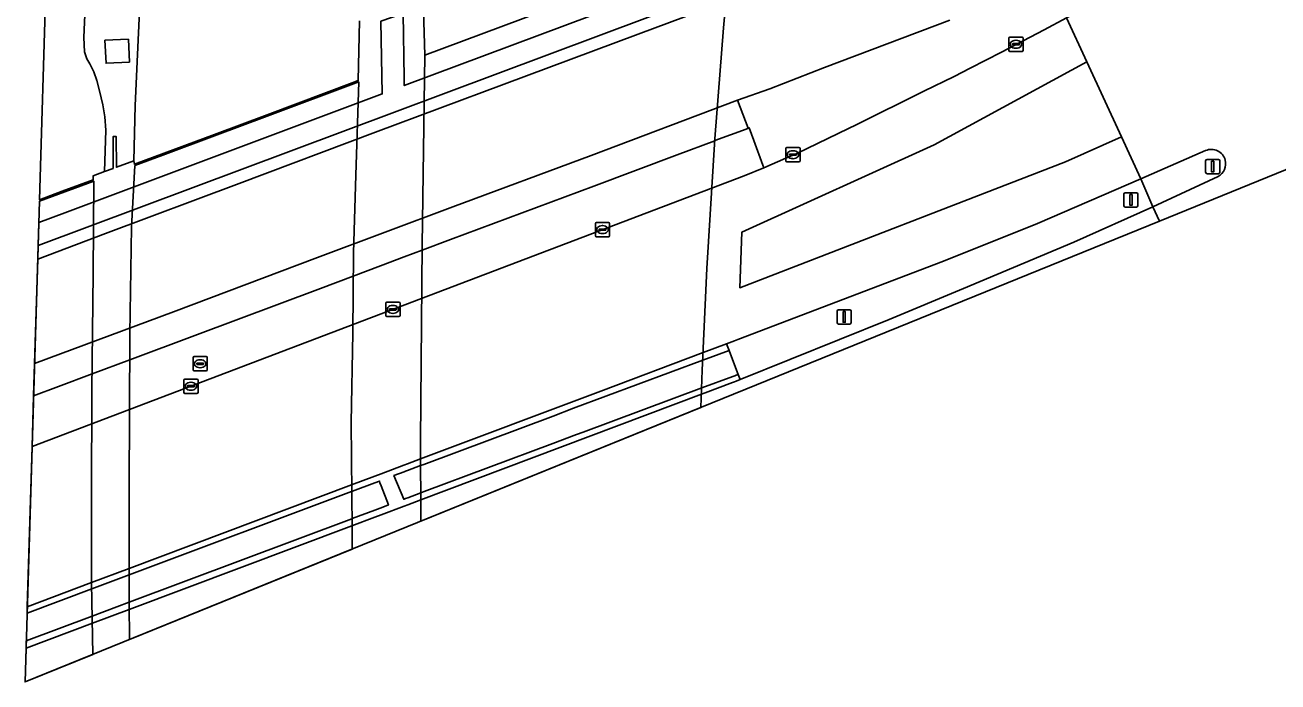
# Model space of a CAD drawing. Extents: x 157445 to 158888, y 383061 to 384688.
# Drawn here: x 157692.3 to 157780.1, y 383060.9 to 383107 of the extents above; entities that cross this region are included whole.
import ezdxf

# ---------------------------------------------------------------- set-up
doc = ezdxf.new("R2010")
doc.units = 0
for name, color, linetype in [('IMGEO_Berm_groen', 7, 'Continuous'), ('IMGEO_Berm_open', 7, 'Continuous'), ('IMGEO_Kolk', 7, 'Continuous'), ('IMGEO_Lichtmast', 7, 'Continuous'), ('IMGEO_Muur', 7, 'Continuous'), ('IMGEO_OVBaan_gesloten', 7, 'Continuous'), ('IMGEO_Rijbaan_autosnelweg', 7, 'Continuous'), ('IMGEO_Rijbaan_autoweg', 7, 'Continuous'), ('IMGEO_Rijbaan_lokaal_gesloten', 7, 'Continuous'), ('IMGEO_Rijbaan_regionaal_gesloten', 7, 'Continuous'), ('IMGEO_Rioolput', 7, 'Continuous'), ('IMGEO_Terreindeel_gesloten', 7, 'Continuous'), ('IMGEO_Terreindeel_open', 7, 'Continuous'), ('IMGEO_Verkeerseiland_open', 7, 'Continuous'), ('IMGEO_Verkeersregelinstallatiepaal', 7, 'Continuous')]:
    doc.layers.add(name, color=color, linetype=linetype)

msp = doc.modelspace()

# ---------------------------------------------------------------- linework, layer by layer
at = {"layer": 'IMGEO_Berm_groen'}
for points in [[(157696.766, 383113.571), (157696.45, 383106.13), (157696.497, 383105.115), (157696.644, 383104.634), (157696.87, 383104.269), (157697.132, 383103.709), (157697.354, 383103.12), (157697.541, 383102.376), (157697.766, 383101.411), (157697.917, 383100.554), (157697.987, 383099.624), (157697.894, 383096.722), (157698.491, 383096.946), (157698.486, 383099.178), (157698.695, 383099.187), (157698.724, 383097.026), (157699.945, 383097.486), (157700.046, 383101.364), (157700.204, 383104.938), (157700.344, 383107.982)], [(157757.104, 383107.333), (157748.327, 383104.014), (157744.503, 383102.53), (157742.241, 383101.737), (157742.987, 383099.764), (157743.062, 383099.796), (157743.382, 383098.91), (157744.005, 383097.183), (157744.079, 383096.982), (157745.625, 383097.665), (157746.387, 383098.001), (157750.018, 383099.747), (157750.554, 383100.005), (157755.289, 383102.353), (157757.419, 383103.398), (157758.524, 383103.969), (157760.731, 383105.109), (157763.718, 383106.655), (157765.289, 383107.502)]]:
    msp.add_lwpolyline(points, dxfattribs=at)
for points in [[(157699.635, 383104.392), (157697.995, 383104.317), (157697.921, 383105.93), (157699.561, 383106.005)], [(157758.057, 383088.533), (157765.8, 383091.786), (157771.333, 383094.251), (157770.491, 383096.21), (157763.264, 383093.086), (157756.662, 383090.44), (157742.25, 383084.945), (157742.141, 383084.903), (157742.018, 383084.857), (157741.455, 383084.645), (157741.647, 383084.189), (157741.954, 383083.369), (157742.065, 383083.073), (157742.165, 383082.807), (157742.279, 383082.502), (157742.417, 383082.156), (157752.86, 383086.348)]]:
    msp.add_lwpolyline(points, close=True, dxfattribs=at)
at = {"layer": 'IMGEO_Berm_open'}
for points in [[(157692.816, 383077.442), (157742.708, 383096.437), (157744.079, 383096.982), (157744.005, 383097.183), (157743.382, 383098.91), (157743.062, 383099.796), (157742.987, 383099.764), (157742.832, 383099.706), (157740.652, 383098.895), (157740.642, 383098.891), (157738.015, 383097.907), (157732.162, 383095.714), (157722.132, 383091.957), (157720.143, 383091.211), (157718.893, 383090.741), (157717.23, 383090.117), (157715.32, 383089.4), (157713.015, 383088.535), (157704.207, 383085.239), (157699.656, 383083.531), (157697.019, 383082.542), (157694.661, 383081.657), (157692.923, 383081.008)], [(157692.48, 383066.216), (157692.467, 383065.773), (157696.993, 383067.471), (157699.623, 383068.458), (157715.2, 383074.303), (157715.252, 383074.322), (157716.829, 383074.907), (157717.164, 383075.031), (157717.189, 383074.903), (157717.266, 383074.701), (157717.779, 383073.353), (157717.266, 383073.161), (157717.198, 383073.135), (157716.835, 383072.999), (157715.251, 383072.405), (157715.216, 383072.392), (157699.618, 383066.539), (157697.028, 383065.567), (157692.409, 383063.834), (157692.394, 383063.312), (157697.037, 383065.059), (157699.623, 383066.032), (157715.22, 383071.899), (157716.837, 383072.507), (157717.266, 383072.669), (157718.875, 383073.274), (157719.13, 383073.37), (157720.045, 383073.714), (157739.719, 383081.115), (157739.978, 383081.212), (157741.893, 383081.948), (157742.021, 383081.997), (157742.135, 383082.043), (157742.417, 383082.156), (157742.279, 383082.502), (157742.151, 383082.455), (157742.038, 383082.413), (157741.911, 383082.366), (157739.737, 383081.557), (157731.421, 383078.465), (157730.955, 383078.29), (157729.307, 383077.672), (157720.281, 383074.289), (157720.043, 383074.2), (157719.129, 383073.858), (157718.987, 383073.805), (157718.874, 383073.762), (157718.852, 383073.754), (157718.167, 383075.414), (157718.871, 383075.678), (157718.985, 383075.721), (157719.125, 383075.773), (157720.034, 383076.114), (157720.262, 383076.199), (157729.311, 383079.59), (157730.756, 383080.131), (157739.817, 383083.507), (157741.647, 383084.189), (157741.455, 383084.645), (157739.838, 383084.037), (157732.657, 383081.335), (157720.032, 383076.584), (157719.124, 383076.242), (157718.87, 383076.146), (157717.266, 383075.543), (157716.827, 383075.378), (157715.197, 383074.764), (157699.624, 383068.904), (157696.986, 383067.911)]]:
    msp.add_lwpolyline(points, close=True, dxfattribs=at)
at = {"layer": 'IMGEO_Kolk'}
for p, q in [((157761.317, 383106.153), (157762.169, 383106.153)), ((157761.242, 383105.227), (157761.242, 383106.079)), ((157761.501, 383105.647), (157761.501, 383105.659)), ((157761.939, 383105.61), (157761.541, 383105.61)), ((157761.544, 383105.696), (157761.942, 383105.696)), ((157761.753, 383105.373), (157761.728, 383105.373)), ((157761.73, 383105.933), (157761.755, 383105.933)), ((157761.985, 383105.659), (157761.985, 383105.647)), ((157762.243, 383106.079), (157762.243, 383105.227)), ((157762.169, 383105.153), (157761.317, 383105.153)), ((157745.616, 383097.485), (157745.616, 383098.337)), ((157745.691, 383098.411), (157746.543, 383098.411)), ((157746.617, 383098.337), (157746.617, 383097.485)), ((157746.543, 383097.411), (157745.691, 383097.411)), ((157745.875, 383097.905), (157745.875, 383097.917)), ((157746.313, 383097.868), (157745.915, 383097.868)), ((157745.918, 383097.954), (157746.316, 383097.954)), ((157746.127, 383097.631), (157746.102, 383097.631)), ((157746.104, 383098.191), (157746.129, 383098.191)), ((157746.359, 383097.917), (157746.359, 383097.905)), ((157732.276, 383092.23), (157732.276, 383093.082)), ((157732.351, 383093.156), (157733.203, 383093.156)), ((157732.764, 383092.936), (157732.789, 383092.936)), ((157733.277, 383093.082), (157733.277, 383092.23)), ((157733.203, 383092.156), (157732.351, 383092.156)), ((157732.535, 383092.65), (157732.535, 383092.662)), ((157732.973, 383092.613), (157732.575, 383092.613)), ((157732.578, 383092.699), (157732.976, 383092.699)), ((157732.787, 383092.376), (157732.762, 383092.376)), ((157733.019, 383092.662), (157733.019, 383092.65)), ((157717.592, 383086.639), (157717.592, 383087.491)), ((157717.667, 383087.565), (157718.519, 383087.565)), ((157717.851, 383087.059), (157717.851, 383087.071)), ((157718.289, 383087.022), (157717.891, 383087.022)), ((157717.894, 383087.108), (157718.292, 383087.108)), ((157718.103, 383086.785), (157718.078, 383086.785)), ((157718.08, 383087.345), (157718.105, 383087.345)), ((157718.335, 383087.071), (157718.335, 383087.059)), ((157718.593, 383087.491), (157718.593, 383086.639)), ((157718.519, 383086.565), (157717.667, 383086.565)), ((157703.44, 383081.251), (157703.44, 383082.103)), ((157703.515, 383082.177), (157704.367, 383082.177)), ((157703.699, 383081.671), (157703.699, 383081.683)), ((157704.137, 383081.634), (157703.739, 383081.634)), ((157703.742, 383081.72), (157704.14, 383081.72)), ((157703.928, 383081.957), (157703.953, 383081.957)), ((157704.183, 383081.683), (157704.183, 383081.671)), ((157704.441, 383082.103), (157704.441, 383081.251)), ((157704.367, 383081.177), (157703.515, 383081.177)), ((157703.951, 383081.397), (157703.926, 383081.397))]:
    msp.add_line(p, q, dxfattribs=at)
for points in [[(157761.317, 383106.153), (157762.169, 383106.153)], [(157761.242, 383105.227), (157761.242, 383106.079)], [(157762.243, 383106.079), (157762.243, 383105.227)], [(157762.169, 383105.153), (157761.317, 383105.153)], [(157745.616, 383097.485), (157745.616, 383098.337)], [(157745.691, 383098.411), (157746.543, 383098.411)], [(157746.617, 383098.337), (157746.617, 383097.485)], [(157746.543, 383097.411), (157745.691, 383097.411)], [(157732.276, 383092.23), (157732.276, 383093.082)], [(157732.351, 383093.156), (157733.203, 383093.156)], [(157733.277, 383093.082), (157733.277, 383092.23)], [(157733.203, 383092.156), (157732.351, 383092.156)], [(157717.592, 383086.639), (157717.592, 383087.491)], [(157717.667, 383087.565), (157718.519, 383087.565)], [(157718.593, 383087.491), (157718.593, 383086.639)], [(157718.519, 383086.565), (157717.667, 383086.565)], [(157703.44, 383081.251), (157703.44, 383082.103)], [(157703.515, 383082.177), (157704.367, 383082.177)], [(157704.441, 383082.103), (157704.441, 383081.251)], [(157704.367, 383081.177), (157703.515, 383081.177)]]:
    msp.add_lwpolyline(points, dxfattribs=at)
for centre, radius, start, end in [((157761.319, 383106.077), 0.0765, 91.55205, 178.44795), ((157761.319, 383106.077), 0.0765, 91.55205, 178.44795), ((157762.167, 383106.077), 0.0765, 1.55205, 88.44795), ((157762.167, 383106.077), 0.0765, 1.55205, 88.44795), ((157761.319, 383105.229), 0.0765, 181.55205, 268.44795), ((157761.319, 383105.229), 0.0765, 181.55205, 268.44795), ((157761.541, 383105.656), 0.0403, 85.87752, 175.75265), ((157761.538, 383105.646), 0.0366, 178.93798, 274.71019), ((157761.942, 383105.653), 0.043, 264.86636, 352.45326), ((157761.946, 383105.658), 0.0386, 1.73085, 96.63898), ((157762.167, 383105.229), 0.0765, 271.55205, 358.44795), ((157762.167, 383105.229), 0.0765, 271.55205, 358.44795), ((157745.693, 383098.335), 0.0765, 91.55205, 178.44795), ((157745.693, 383098.335), 0.0765, 91.55205, 178.44795), ((157746.541, 383098.335), 0.0765, 1.55205, 88.44795), ((157746.541, 383098.335), 0.0765, 1.55205, 88.44795), ((157745.693, 383097.487), 0.0765, 181.55205, 268.44795), ((157745.693, 383097.487), 0.0765, 181.55205, 268.44795), ((157745.915, 383097.914), 0.0403, 85.87752, 175.75265), ((157745.912, 383097.904), 0.0366, 178.93798, 274.71019), ((157746.316, 383097.911), 0.043, 264.86636, 352.45326), ((157746.32, 383097.916), 0.0386, 1.73085, 96.63898), ((157746.541, 383097.487), 0.0765, 271.55205, 358.44795), ((157746.541, 383097.487), 0.0765, 271.55205, 358.44795), ((157732.353, 383093.08), 0.0765, 91.55205, 178.44795), ((157732.353, 383093.08), 0.0765, 91.55205, 178.44795), ((157733.201, 383093.08), 0.0765, 1.55205, 88.44795), ((157733.201, 383093.08), 0.0765, 1.55205, 88.44795), ((157732.353, 383092.232), 0.0765, 181.55205, 268.44795), ((157732.353, 383092.232), 0.0765, 181.55205, 268.44795), ((157732.575, 383092.659), 0.0403, 85.87752, 175.75265), ((157732.572, 383092.649), 0.0366, 178.93798, 274.71019), ((157732.976, 383092.656), 0.043, 264.86636, 352.45326), ((157732.98, 383092.661), 0.0386, 1.73085, 96.63898), ((157733.201, 383092.232), 0.0765, 271.55205, 358.44795), ((157733.201, 383092.232), 0.0765, 271.55205, 358.44795), ((157717.669, 383087.489), 0.0765, 91.55205, 178.44795), ((157717.669, 383087.489), 0.0765, 91.55205, 178.44795), ((157717.891, 383087.068), 0.0403, 85.87752, 175.75265), ((157717.888, 383087.058), 0.0366, 178.93798, 274.71019), ((157718.292, 383087.065), 0.043, 264.86636, 352.45326), ((157718.296, 383087.07), 0.0386, 1.73085, 96.63898), ((157718.517, 383087.489), 0.0765, 1.55205, 88.44795), ((157718.517, 383087.489), 0.0765, 1.55205, 88.44795), ((157717.669, 383086.641), 0.0765, 181.55205, 268.44795), ((157717.669, 383086.641), 0.0765, 181.55205, 268.44795), ((157718.517, 383086.641), 0.0765, 271.55205, 358.44795), ((157718.517, 383086.641), 0.0765, 271.55205, 358.44795), ((157703.517, 383082.101), 0.0765, 91.55205, 178.44795), ((157703.517, 383082.101), 0.0765, 91.55205, 178.44795), ((157703.739, 383081.68), 0.0403, 85.87752, 175.75265), ((157703.736, 383081.67), 0.0366, 178.93798, 274.71019), ((157704.14, 383081.677), 0.043, 264.86636, 352.45326), ((157704.144, 383081.682), 0.0386, 1.73085, 96.63898), ((157704.365, 383082.101), 0.0765, 1.55205, 88.44795), ((157704.365, 383082.101), 0.0765, 1.55205, 88.44795), ((157703.517, 383081.253), 0.0765, 181.55205, 268.44795), ((157703.517, 383081.253), 0.0765, 181.55205, 268.44795), ((157704.365, 383081.253), 0.0765, 271.55205, 358.44795), ((157704.365, 383081.253), 0.0765, 271.55205, 358.44795)]:
    msp.add_arc(centre, radius, start, end, dxfattribs=at)
for centre, major_axis, ratio, start_param, end_param in [((157761.729, 383105.653), (-0.387, 0.002), 0.722429, 4.712389, 7.853982), ((157761.754, 383105.653), (-0.39, 0.002), 0.717154, 1.570796, 4.712389), ((157746.103, 383097.911), (-0.387, 0.002), 0.722429, 4.712389, 7.853982), ((157746.128, 383097.911), (-0.39, 0.002), 0.717154, 1.570796, 4.712389), ((157732.763, 383092.656), (-0.387, 0.002), 0.722429, 4.712389, 7.853982), ((157732.788, 383092.656), (-0.39, 0.002), 0.717154, 1.570796, 4.712389), ((157718.079, 383087.065), (-0.387, 0.002), 0.722429, 4.712389, 7.853982), ((157718.104, 383087.065), (-0.39, 0.002), 0.717154, 1.570796, 4.712389), ((157703.927, 383081.677), (-0.387, 0.002), 0.722429, 4.712389, 7.853982), ((157703.952, 383081.677), (-0.39, 0.002), 0.717154, 1.570796, 4.712389)]:
    msp.add_ellipse(centre, major_axis=major_axis, ratio=ratio, start_param=start_param, end_param=end_param, dxfattribs=at)
at = {"layer": 'IMGEO_Lichtmast'}
for p, q in [((157769.303, 383094.338), (157769.303, 383095.138)), ((157769.303, 383095.138), (157769.303, 383094.338)), ((157769.403, 383095.238), (157770.193, 383095.238)), ((157770.193, 383095.238), (157769.403, 383095.238)), ((157770.293, 383095.138), (157770.293, 383094.338)), ((157770.293, 383094.338), (157770.293, 383095.138)), ((157770.193, 383094.238), (157769.403, 383094.238)), ((157769.403, 383094.238), (157770.193, 383094.238)), ((157749.209, 383086.139), (157749.209, 383086.939)), ((157749.209, 383086.939), (157749.209, 383086.139)), ((157749.309, 383087.039), (157750.099, 383087.039)), ((157750.099, 383087.039), (157749.309, 383087.039)), ((157750.199, 383086.939), (157750.199, 383086.139)), ((157750.199, 383086.139), (157750.199, 383086.939)), ((157750.099, 383086.039), (157749.309, 383086.039)), ((157749.309, 383086.039), (157750.099, 383086.039))]:
    msp.add_line(p, q, dxfattribs=at)
for points in [[(157769.723, 383095.113), (157769.873, 383095.113), (157769.873, 383094.363), (157769.723, 383094.363), (157769.723, 383095.113)], [(157749.629, 383086.914), (157749.779, 383086.914), (157749.779, 383086.164), (157749.629, 383086.164), (157749.629, 383086.914)]]:
    msp.add_lwpolyline(points, dxfattribs=at)
for centre, start, end in [((157769.403, 383095.138), 90, 180), ((157769.403, 383095.138), 90, 180), ((157770.193, 383095.138), 0, 90), ((157770.193, 383095.138), 360, 90), ((157769.403, 383094.338), 180, 270), ((157769.403, 383094.338), 180, 270), ((157770.193, 383094.338), 270, 0), ((157770.193, 383094.338), 270, 0), ((157749.309, 383086.939), 90, 180), ((157749.309, 383086.939), 90, 180), ((157750.099, 383086.939), 0, 90), ((157750.099, 383086.939), 360, 90), ((157749.309, 383086.139), 180, 270), ((157749.309, 383086.139), 180, 270), ((157750.099, 383086.139), 270, 0), ((157750.099, 383086.139), 270, 0)]:
    msp.add_arc(centre, 0.1, start, end, dxfattribs=at)
at = {"layer": 'IMGEO_Muur'}
msp.add_lwpolyline([(157693.209, 383090.59), (157697.953, 383092.375), (157707.327, 383095.892), (157716.879, 383099.488), (157725.883, 383102.852), (157735.275, 383106.365), (157741.859, 383108.831), (157743.76, 383109.539), (157746.153, 383110.462), (157750.953, 383112.268), (157753.871, 383113.395), (157753.753, 383113.696), (157753.577, 383114.164), (157753.199, 383114.023), (157746.794, 383111.622), (157693.238, 383091.552)], close=True, dxfattribs=at)
at = {"layer": 'IMGEO_OVBaan_gesloten'}
msp.add_lwpolyline([(157692.394, 383063.312), (157692.323, 383060.947), (157771.793, 383093.257), (157771.333, 383094.251), (157765.8, 383091.786), (157758.057, 383088.533), (157752.86, 383086.348), (157742.417, 383082.156), (157742.135, 383082.043), (157742.021, 383081.997), (157741.893, 383081.948), (157739.978, 383081.212), (157739.719, 383081.115), (157720.045, 383073.714), (157719.13, 383073.37), (157718.875, 383073.274), (157717.266, 383072.669), (157716.837, 383072.507), (157715.22, 383071.899), (157699.623, 383066.032), (157697.037, 383065.059), (157692.394, 383063.312)], dxfattribs=at)
at = {"layer": 'IMGEO_Rijbaan_autosnelweg'}
for points in [[(157695.555, 383169.078), (157693.333, 383094.751), (157694.925, 383095.344), (157697.104, 383096.157), (157697.091, 383096.422), (157697.894, 383096.722), (157697.987, 383099.624), (157697.917, 383100.554), (157697.766, 383101.411), (157697.541, 383102.376), (157697.354, 383103.12), (157697.132, 383103.709), (157696.87, 383104.269), (157696.644, 383104.634), (157696.497, 383105.115), (157696.45, 383106.13), (157696.766, 383113.571)], [(157700.344, 383107.982), (157700.204, 383104.938), (157700.046, 383101.364), (157699.945, 383097.486), (157699.984, 383097.237), (157705.595, 383099.335), (157709.282, 383100.714), (157715.25, 383102.946), (157715.662, 383103.1), (157715.75, 383107.289)]]:
    msp.add_lwpolyline(points, dxfattribs=at)
for points in [[(157699.646, 383063.924), (157715.244, 383070.266), (157715.233, 383071.707), (157715.161, 383079.137), (157715.275, 383085.403), (157715.338, 383091.028), (157715.489, 383096.469), (157715.697, 383103.006), (157709.279, 383100.606), (157705.591, 383099.227), (157701.985, 383097.878), (157700.019, 383097.143), (157699.774, 383092.834), (157699.662, 383085.343), (157699.624, 383074.497), (157699.618, 383066.451)], [(157693.33, 383094.643), (157692.323, 383060.947), (157697.07, 383062.877), (157696.986, 383067.869), (157696.97, 383074.049), (157697.008, 383081.404), (157697.088, 383089.587), (157697.139, 383096.063)]]:
    msp.add_lwpolyline(points, close=True, dxfattribs=at)
at = {"layer": 'IMGEO_Rijbaan_autoweg'}
msp.add_lwpolyline([(157720.052, 383072.221), (157739.666, 383080.195), (157739.764, 383082.808), (157740.079, 383089.936), (157740.65, 383099.02), (157741.254, 383106.801), (157741.824, 383112.916), (157720.33, 383104.877), (157720.146, 383091.577), (157720.026, 383077.851)], close=True, dxfattribs=at)
msp.add_lwpolyline([(157720.229, 383108.011), (157720.33, 383104.877), (157741.824, 383112.916)], dxfattribs=at)
at = {"layer": 'IMGEO_Rijbaan_lokaal_gesloten'}
msp.add_lwpolyline([(157741.859, 383108.831), (157735.275, 383106.365), (157725.883, 383102.852), (157716.879, 383099.488), (157707.327, 383095.892), (157697.953, 383092.375), (157693.209, 383090.59), (157692.99, 383083.266), (157702.716, 383086.9), (157712.804, 383090.692), (157722.295, 383094.249), (157731.989, 383097.85), (157742.241, 383101.737), (157744.503, 383102.53), (157748.327, 383104.014), (157757.104, 383107.333)], dxfattribs=at)
at = {"layer": 'IMGEO_Rijbaan_regionaal_gesloten'}
for points in [[(157794.804, 383114.295), (157797.677, 383116.065), (157796.408, 383118.555), (157794.84, 383121.634), (157793.239, 383124.775), (157790.328, 383122.833), (157786.24, 383119.966), (157782.021, 383117.184), (157777.414, 383114.383), (157772.643, 383111.611), (157767.904, 383108.913), (157765.289, 383107.502), (157766.712, 383104.414), (157769.128, 383099.169), (157770.491, 383096.21), (157775.026, 383098.2)], [(157775.91, 383096.391), (157771.333, 383094.251), (157771.793, 383093.257), (157781.889, 383097.362), (157790.079, 383102.361)]]:
    msp.add_lwpolyline(points, dxfattribs=at)
for points in [[(157692.48, 383066.216), (157696.986, 383067.911), (157699.624, 383068.904), (157715.197, 383074.764), (157716.827, 383075.378), (157717.266, 383075.543), (157718.87, 383076.146), (157719.124, 383076.242), (157720.032, 383076.584), (157732.657, 383081.335), (157739.838, 383084.037), (157741.455, 383084.645), (157742.018, 383084.857), (157742.141, 383084.903), (157742.25, 383084.945), (157756.662, 383090.44), (157763.264, 383093.086), (157770.491, 383096.21), (157769.128, 383099.169), (157765.205, 383097.415), (157742.395, 383088.586), (157742.55, 383092.48), (157756.013, 383098.607), (157766.712, 383104.414), (157765.289, 383107.502), (157763.718, 383106.655), (157760.731, 383105.109), (157758.524, 383103.969), (157757.419, 383103.398), (157755.289, 383102.353), (157750.554, 383100.005), (157750.018, 383099.747), (157746.387, 383098.001), (157745.625, 383097.665), (157744.079, 383096.982), (157742.708, 383096.437), (157692.816, 383077.442)], [(157769.128, 383099.169), (157766.712, 383104.414), (157756.013, 383098.607), (157742.55, 383092.48), (157742.395, 383088.586), (157765.205, 383097.415)]]:
    msp.add_lwpolyline(points, close=True, dxfattribs=at)
for centre, radius, start, end in [((157775.429, 383097.278), 1.006, 14.85857, 113.5888), ((157775.434, 383097.273), 1.002, 298.36856, 15.21011)]:
    msp.add_arc(centre, radius, start, end, dxfattribs=at)
at = {"layer": 'IMGEO_Rioolput'}
for p, q in [((157704.091, 383082.827), (157704.091, 383083.679)), ((157704.166, 383083.753), (157705.018, 383083.753)), ((157704.393, 383083.296), (157704.791, 383083.296)), ((157704.579, 383083.533), (157704.604, 383083.533)), ((157705.092, 383083.679), (157705.092, 383082.827)), ((157705.018, 383082.753), (157704.166, 383082.753)), ((157704.35, 383083.247), (157704.35, 383083.259)), ((157704.788, 383083.21), (157704.39, 383083.21)), ((157704.602, 383082.973), (157704.577, 383082.973)), ((157704.834, 383083.259), (157704.834, 383083.247))]:
    msp.add_line(p, q, dxfattribs=at)
for points in [[(157704.091, 383082.827), (157704.091, 383083.679)], [(157704.166, 383083.753), (157705.018, 383083.753)], [(157705.092, 383083.679), (157705.092, 383082.827)], [(157705.018, 383082.753), (157704.166, 383082.753)]]:
    msp.add_lwpolyline(points, dxfattribs=at)
for centre, radius, start, end in [((157704.168, 383083.677), 0.0765, 91.55205, 178.44795), ((157704.168, 383083.677), 0.0765, 91.55205, 178.44795), ((157704.39, 383083.256), 0.0403, 85.87752, 175.75265), ((157704.795, 383083.258), 0.0386, 1.73085, 96.63898), ((157705.016, 383083.677), 0.0765, 1.55205, 88.44795), ((157705.016, 383083.677), 0.0765, 1.55205, 88.44795), ((157704.168, 383082.829), 0.0765, 181.55205, 268.44795), ((157704.168, 383082.829), 0.0765, 181.55205, 268.44795), ((157704.387, 383083.246), 0.0366, 178.93798, 274.71019), ((157704.791, 383083.253), 0.043, 264.86636, 352.45326), ((157705.016, 383082.829), 0.0765, 271.55205, 358.44795), ((157705.016, 383082.829), 0.0765, 271.55205, 358.44795)]:
    msp.add_arc(centre, radius, start, end, dxfattribs=at)
for centre, major_axis, ratio, start_param, end_param in [((157704.578, 383083.253), (-0.387, 0.002), 0.722429, 4.712389, 7.853982), ((157704.603, 383083.253), (-0.39, 0.002), 0.717154, 1.570796, 4.712389)]:
    msp.add_ellipse(centre, major_axis=major_axis, ratio=ratio, start_param=start_param, end_param=end_param, dxfattribs=at)
at = {"layer": 'IMGEO_Terreindeel_gesloten'}
for points in [[(157699.635, 383104.392), (157699.561, 383106.005), (157697.921, 383105.93), (157697.995, 383104.317)], [(157692.923, 383081.008), (157694.661, 383081.657), (157697.019, 383082.542), (157699.656, 383083.531), (157704.207, 383085.239), (157713.015, 383088.535), (157715.32, 383089.4), (157717.23, 383090.117), (157718.893, 383090.741), (157720.143, 383091.211), (157722.132, 383091.957), (157732.162, 383095.714), (157738.015, 383097.907), (157740.642, 383098.891), (157740.652, 383098.895), (157742.832, 383099.706), (157742.987, 383099.764), (157742.241, 383101.737), (157731.989, 383097.85), (157722.295, 383094.249), (157712.804, 383090.692), (157702.716, 383086.9), (157692.99, 383083.266)]]:
    msp.add_lwpolyline(points, close=True, dxfattribs=at)
at = {"layer": 'IMGEO_Terreindeel_open'}
msp.add_lwpolyline([(157693.238, 383091.552), (157746.794, 383111.622), (157744.823, 383116.045), (157744.35, 383117.25), (157743.577, 383116.87), (157743.529, 383115.296), (157743.367, 383111.928), (157743.323, 383111.911), (157718.893, 383102.753), (157718.886, 383103.272), (157718.823, 383107.819), (157717.258, 383107.26), (157717.348, 383102.174), (157695.103, 383093.834), (157693.286, 383093.153)], close=True, dxfattribs=at)
at = {"layer": 'IMGEO_Verkeerseiland_open'}
msp.add_lwpolyline([(157775.026, 383098.2), (157770.491, 383096.21), (157771.333, 383094.251), (157775.91, 383096.391)], dxfattribs=at)
for centre, radius, start, end in [((157775.429, 383097.278), 1.006, 14.85857, 113.5888), ((157775.434, 383097.273), 1.002, 298.36856, 15.21011)]:
    msp.add_arc(centre, radius, start, end, dxfattribs=at)
at = {"layer": 'IMGEO_Verkeersregelinstallatiepaal'}
for p, q in [((157775.032, 383096.678), (157775.032, 383097.478)), ((157775.032, 383097.478), (157775.032, 383096.678)), ((157775.132, 383097.578), (157775.922, 383097.578)), ((157775.922, 383097.578), (157775.132, 383097.578)), ((157776.022, 383097.478), (157776.022, 383096.678)), ((157776.022, 383096.678), (157776.022, 383097.478)), ((157775.922, 383096.578), (157775.132, 383096.578)), ((157775.132, 383096.578), (157775.922, 383096.578))]:
    msp.add_line(p, q, dxfattribs=at)
msp.add_lwpolyline([(157775.452, 383097.453), (157775.602, 383097.453), (157775.602, 383096.703), (157775.452, 383096.703), (157775.452, 383097.453)], dxfattribs=at)
for centre, start, end in [((157775.132, 383097.478), 90, 180), ((157775.132, 383097.478), 90, 180), ((157775.922, 383097.478), 0, 90), ((157775.922, 383097.478), 360, 90), ((157775.132, 383096.678), 180, 270), ((157775.132, 383096.678), 180, 270), ((157775.922, 383096.678), 270, 0), ((157775.922, 383096.678), 270, 0)]:
    msp.add_arc(centre, 0.1, start, end, dxfattribs=at)

doc.saveas('drawing.dxf')
